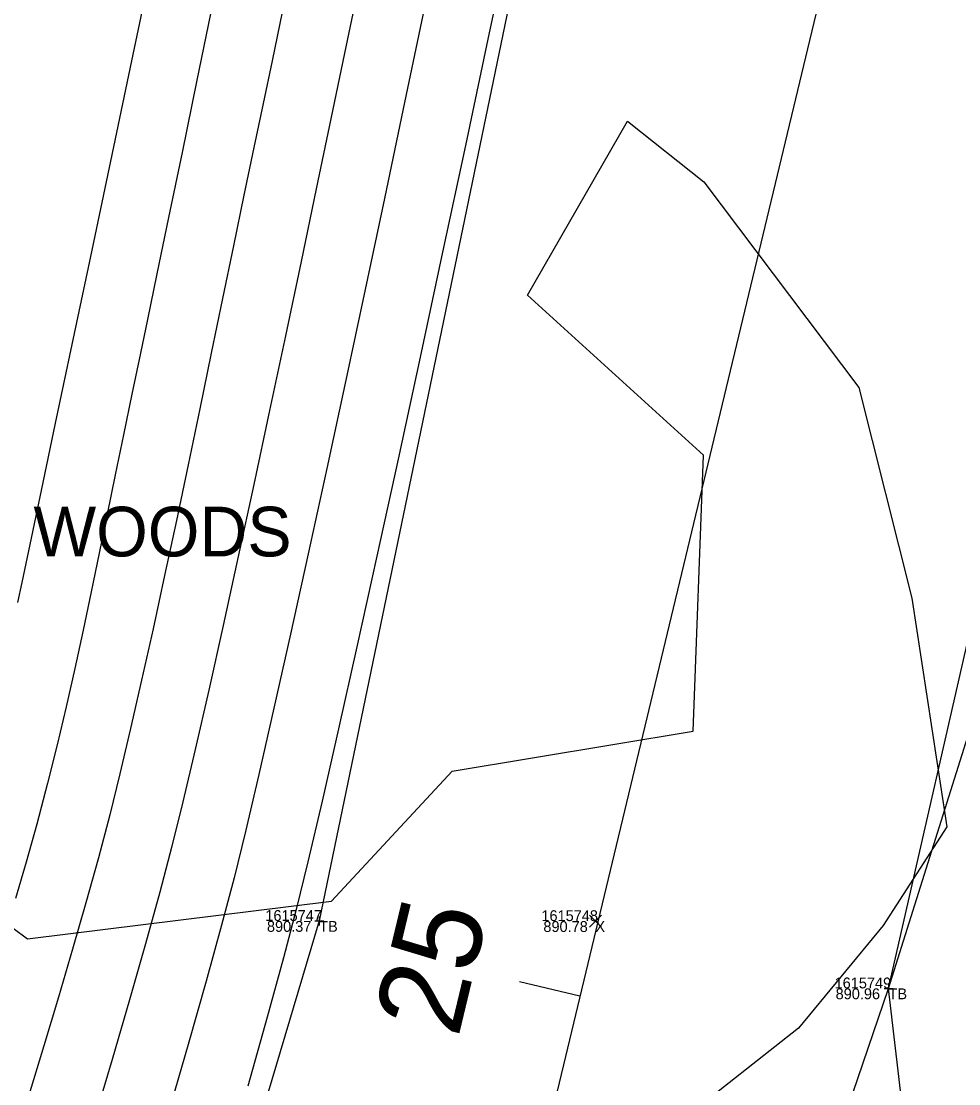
# Model space of a CAD drawing. Extents: x 1957117 to 1971063, y 701601 to 715861.
# Drawn here: x 1962929.91 to 1962960.13, y 704476.01 to 704510.26 of the extents above; entities that cross this region are included whole.
import ezdxf

# ---------------------------------------------------------------- set-up
doc = ezdxf.new("R2010")
doc.units = 0
for name, color, linetype in [('AP_X_Lights', 7, 'Continuous'), ('DT_X_Break_Line', 7, 'Continuous'), ('DT_X_Contour_Major', 7, 'Continuous'), ('DT_X_Contour_Minor', 7, 'Continuous'), ('DT_X_TIN_Hull', 7, 'Continuous'), ('GE_X_CL_20', 7, 'Continuous'), ('HY_X_Water_Edge', 7, 'Continuous'), ('PV_P_Drive', 7, 'Continuous'), ('PV_P_Shoulder', 7, 'Continuous'), ('RS_Raster1', 7, 'Continuous'), ('SC_Scratch1', 7, 'Continuous'), ('VG_X_Text', 7, 'Continuous'), ('VG_X_Tree_Line_Rt', 7, 'Continuous')]:
    doc.layers.add(name, color=color, linetype=linetype)

msp = doc.modelspace()

# ---------------------------------------------------------------- linework, layer by layer
at = {"layer": 'AP_X_Lights'}
for p, q in [((1962948.224, 704481.057), (1962948.612, 704481.447)), ((1962948.224, 704481.447), (1962948.612, 704481.057))]:
    msp.add_line(p, q, dxfattribs=at)
at = {"layer": 'DT_X_Break_Line'}
for points in [[(1962898.502, 704228.866), (1962909.862, 704285.214), (1962922.189, 704334.068), (1962935.173, 704382.087), (1962941.87, 704432.109), (1962957.87, 704479.084), (1962969.135, 704528.545), (1962980.039, 704577.268), (1962992.03, 704625.595), (1963002.128, 704674.596), (1963014.376, 704720.299), (1963028.69, 704776.02), (1963039.098, 704819.371), (1963047.66, 704863.952), (1963060.514, 704915.168), (1963074.044, 704961.959), (1963084.157, 705010.121), (1963093.862, 705036.7), (1963097.69, 705062.728), (1963110.134, 705110.941)], [(1963081.686, 705067.168), (1963070.617, 705018.992), (1963060.629, 704969.66), (1963044.793, 704921.859), (1963033.624, 704869.219), (1963022.038, 704824.561), (1963012.554, 704778.141), (1962998.858, 704727.004), (1962987.967, 704677.611), (1962975.675, 704626.305), (1962966.447, 704580.213), (1962950.262, 704533.092), (1962939.515, 704481.257), (1962926.044, 704436.037), (1962917.68, 704386.811), (1962906.11, 704337.415), (1962892.064, 704289.931), (1962881.011, 704234.451)]]:
    msp.add_lwpolyline(points, dxfattribs=at)
at = {"layer": 'DT_X_Contour_Major'}
for points in [[(1962945.67, 704513.047), (1962944.956, 704509.677), (1962944.227, 704506.247), (1962943.493, 704502.811), (1962942.766, 704499.424), (1962942.056, 704496.14), (1962941.374, 704493.012), (1962940.732, 704490.096), (1962940.14, 704487.446), (1962939.609, 704485.116), (1962939.151, 704483.16), (1962938.775, 704481.632), (1962938.364, 704480.073), (1962937.837, 704478.156), (1962937.209, 704475.93)], [(1962945.67, 704513.047), (1962944.956, 704509.677), (1962944.227, 704506.247), (1962943.493, 704502.811), (1962942.766, 704499.424), (1962942.056, 704496.14), (1962941.374, 704493.012), (1962940.732, 704490.096), (1962940.14, 704487.446), (1962939.609, 704485.116), (1962939.151, 704483.16), (1962938.775, 704481.632), (1962938.364, 704480.073), (1962937.837, 704478.156), (1962937.209, 704475.93)], [(1962934.164, 704512.307), (1962933.465, 704508.983), (1962932.785, 704505.75), (1962932.139, 704502.679), (1962931.542, 704499.839), (1962931.008, 704497.298), (1962930.551, 704495.127), (1962930.186, 704493.393), (1962929.928, 704492.168), (1962929.791, 704491.519)], [(1962934.164, 704512.307), (1962933.465, 704508.983), (1962932.785, 704505.75), (1962932.139, 704502.679), (1962931.542, 704499.839), (1962931.008, 704497.298), (1962930.551, 704495.127), (1962930.186, 704493.393), (1962929.928, 704492.168), (1962929.791, 704491.519)]]:
    msp.add_lwpolyline(points, dxfattribs=at)
at = {"layer": 'DT_X_Contour_Minor'}
for points in [[(1962943.382, 704512.936), (1962942.818, 704510.25), (1962942.226, 704507.436), (1962941.615, 704504.54), (1962940.993, 704501.61), (1962940.37, 704498.693), (1962939.756, 704495.838), (1962939.159, 704493.091), (1962938.59, 704490.5), (1962938.057, 704488.113), (1962937.57, 704485.977), (1962937.138, 704484.139), (1962936.771, 704482.647), (1962936.368, 704481.117), (1962935.87, 704479.313), (1962935.293, 704477.275), (1962934.649, 704475.047)], [(1962943.382, 704512.936), (1962942.818, 704510.25), (1962942.226, 704507.436), (1962941.615, 704504.54), (1962940.993, 704501.61), (1962940.37, 704498.693), (1962939.756, 704495.838), (1962939.159, 704493.091), (1962938.59, 704490.5), (1962938.057, 704488.113), (1962937.57, 704485.977), (1962937.138, 704484.139), (1962936.771, 704482.647), (1962936.368, 704481.117), (1962935.87, 704479.313), (1962935.293, 704477.275), (1962934.649, 704475.047)], [(1962940.735, 704511.183), (1962940.329, 704509.23), (1962939.888, 704507.109), (1962939.419, 704504.858), (1962938.929, 704502.515), (1962938.425, 704500.12), (1962937.915, 704497.709), (1962937.405, 704495.323), (1962936.904, 704492.999), (1962936.417, 704490.776), (1962935.953, 704488.692), (1962935.518, 704486.786), (1962935.12, 704485.097), (1962934.766, 704483.663), (1962934.377, 704482.183), (1962933.919, 704480.524), (1962933.403, 704478.716), (1962932.841, 704476.788), (1962932.243, 704474.771)], [(1962940.735, 704511.183), (1962940.329, 704509.23), (1962939.888, 704507.109), (1962939.419, 704504.858), (1962938.929, 704502.515), (1962938.425, 704500.12), (1962937.915, 704497.709), (1962937.405, 704495.323), (1962936.904, 704492.999), (1962936.417, 704490.776), (1962935.953, 704488.692), (1962935.518, 704486.786), (1962935.12, 704485.097), (1962934.766, 704483.663), (1962934.377, 704482.183), (1962933.919, 704480.524), (1962933.403, 704478.716), (1962932.841, 704476.788), (1962932.243, 704474.771)], [(1962936.089, 704510.862), (1962935.572, 704508.354), (1962935.092, 704506.024), (1962934.66, 704503.926), (1962934.285, 704502.114), (1962933.978, 704500.641), (1962933.75, 704499.56), (1962933.47, 704498.233), (1962933.201, 704496.927), (1962932.938, 704495.641), (1962932.68, 704494.37), (1962932.424, 704493.114), (1962932.166, 704491.867), (1962931.904, 704490.629), (1962931.635, 704489.395), (1962931.356, 704488.163), (1962931.064, 704486.931), (1962930.757, 704485.694), (1962930.411, 704484.379), (1962930.068, 704483.148), (1962929.725, 704481.979)], [(1962936.089, 704510.862), (1962935.572, 704508.354), (1962935.092, 704506.024), (1962934.66, 704503.926), (1962934.285, 704502.114), (1962933.978, 704500.641), (1962933.75, 704499.56), (1962933.47, 704498.233), (1962933.201, 704496.927), (1962932.938, 704495.641), (1962932.68, 704494.37), (1962932.424, 704493.114), (1962932.166, 704491.867), (1962931.904, 704490.629), (1962931.635, 704489.395), (1962931.356, 704488.163), (1962931.064, 704486.931), (1962930.757, 704485.694), (1962930.411, 704484.379), (1962930.068, 704483.148), (1962929.725, 704481.979)], [(1962938.324, 704510.551), (1962937.999, 704508.976), (1962937.71, 704507.601), (1962937.41, 704506.183), (1962937.09, 704504.65), (1962936.752, 704503.021), (1962936.4, 704501.317), (1962936.037, 704499.559), (1962935.666, 704497.768), (1962935.289, 704495.963), (1962934.91, 704494.165), (1962934.532, 704492.395), (1962934.158, 704490.673), (1962933.791, 704489.02), (1962933.434, 704487.456), (1962933.09, 704486.002), (1962932.762, 704484.679), (1962932.398, 704483.294), (1962931.997, 704481.846), (1962931.566, 704480.345), (1962931.111, 704478.804), (1962930.638, 704477.233), (1962930.154, 704475.646)], [(1962938.324, 704510.551), (1962937.999, 704508.976), (1962937.71, 704507.601), (1962937.41, 704506.183), (1962937.09, 704504.65), (1962936.752, 704503.021), (1962936.4, 704501.317), (1962936.037, 704499.559), (1962935.666, 704497.768), (1962935.289, 704495.963), (1962934.91, 704494.165), (1962934.532, 704492.395), (1962934.158, 704490.673), (1962933.791, 704489.02), (1962933.434, 704487.456), (1962933.09, 704486.002), (1962932.762, 704484.679), (1962932.398, 704483.294), (1962931.997, 704481.846), (1962931.566, 704480.345), (1962931.111, 704478.804), (1962930.638, 704477.233), (1962930.154, 704475.646)]]:
    msp.add_lwpolyline(points, dxfattribs=at)
at = {"layer": 'DT_X_TIN_Hull'}
msp.add_lwpolyline([(1962905.467, 704230.979), (1962909.862, 704285.214), (1962943.949, 704328.022), (1962948.537, 704378.842), (1962964.114, 704426.264), (1962957.87, 704479.084), (1962973.084, 704527.494), (1963004.885, 704570.73), (1963000.695, 704620.354), (1963012.592, 704671.661), (1963042.054, 704716.522), (1963054.777, 704764.017), (1963062.038, 704814.417), (1963072.171, 704860.237), (1963071.715, 704915.078), (1963090.023, 704956.798), (1963110.114, 705008.741), (1963133.773, 705105.742)], dxfattribs=at)
at = {"layer": 'GE_X_CL_20'}
msp.add_line((1962947.921, 704478.83), (1962945.976, 704479.297), dxfattribs=at)
msp.add_lwpolyline([(1963418.3, 706437.397), (1962895.621, 704261.062)], dxfattribs=at)
at = {"layer": 'HY_X_Water_Edge'}
msp.add_spline([(1963191.723, 701994.048), (1963062.047, 702441.167), (1962863.491, 703169.356), (1962827.53, 703438.691), (1962823.213, 703537.412), (1962817.962, 703593.874), (1962817.97, 703697.316), (1962828.582, 703804.235), (1962836.461, 703844.734), (1962850.687, 703896.004), (1962867.251, 703938.846), (1962873.848, 703992.355), (1962884.135, 704091.371), (1962891.241, 704140.854), (1962897.382, 704180.529), (1962905.467, 704230.979), (1962943.949, 704328.022), (1962948.537, 704378.842), (1962964.114, 704426.264), (1963004.885, 704570.73), (1963042.054, 704716.522), (1963062.038, 704814.417), (1963072.171, 704860.237), (1963090.023, 704956.798), (1963107.066, 705031.783), (1963133.773, 705105.742), (1963148.685, 705206.74), (1963175.48, 705301.059), (1963191.635, 705353.417), (1963210.988, 705447.286), (1963219.532, 705497.27), (1963230.124, 705549.475), (1963251.052, 705591.159), (1963275.289, 705693.429), (1963292.982, 705784.032), (1963302.841, 705839.645), (1963335.126, 705936.766), (1963359.752, 706046.75), (1963389.133, 706177.299), (1963417.827, 706273.456), (1963475.868, 706451.902), (1963533.782, 706640.53), (1963553.86, 706696.984), (1963580.184, 706715.425), (1963609.172, 706718.73), (1963617.062, 706714.691), (1963619.447, 706694.678), (1963564.282, 706533.07), (1963531.853, 706395.229), (1963434.4, 706006.96), (1963354.09, 705679.186), (1963237.513, 705206.07), (1963167.369, 704892.962), (1963059.145, 704434.176), (1962907.914, 703908.742), (1962877.458, 703703.326), (1962898.357, 703412.121), (1962942.65, 703052.267), (1963048.963, 702674.866), (1963191.468, 702189.666), (1963245.396, 702019.832)], degree=3, dxfattribs=at)
at = {"layer": 'PV_P_Drive'}
for p, q in [((1962939.369, 704481.257), (1962939.661, 704481.257)), ((1962939.515, 704481.403), (1962939.515, 704481.111)), ((1962939.515, 704481.257), (1962939.515, 704481.257)), ((1962957.724, 704479.084), (1962958.016, 704479.084)), ((1962957.87, 704479.23), (1962957.87, 704478.938)), ((1962957.87, 704479.084), (1962957.87, 704479.084))]:
    msp.add_line(p, q, dxfattribs=at)
at = {"layer": 'VG_X_Tree_Line_Rt'}
for points in [[(1962919.051, 704473.208), (1962922.613, 704483.454), (1962926.865, 704483.083), (1962930.112, 704480.679), (1962939.909, 704481.895), (1962943.805, 704486.082), (1962951.566, 704487.371), (1962951.908, 704496.271), (1962946.235, 704501.425), (1962949.452, 704507.04)], [(1962949.452, 704507.04), (1962951.915, 704505.08), (1962956.911, 704498.447), (1962958.616, 704491.657), (1962959.751, 704484.294), (1962957.695, 704481.114), (1962954.967, 704477.801), (1962951.259, 704474.884)]]:
    msp.add_lwpolyline(points, dxfattribs=at)

# ---------------------------------------------------------------- texts
at = {"layer": 'GE_X_CL_20'}
msp.add_text('25', height=2.8, rotation=76.4953, dxfattribs=at).set_placement((1962943.991, 704477.455))
at = {"layer": 'PV_P_Shoulder'}
for s, p in [('890.37', (1962937.831, 704480.907)), ('890.78', (1962946.743, 704480.902)), ('890.96', (1962956.164, 704478.734))]:
    msp.add_text(s, height=0.35, dxfattribs=at).set_placement(p)
at = {"layer": 'RS_Raster1'}
for s, p in [('1615747', (1962937.779, 704481.257)), ('1615748', (1962946.679, 704481.252)), ('1615749', (1962956.131, 704479.084))]:
    msp.add_text(s, height=0.35, dxfattribs=at).set_placement(p)
at = {"layer": 'SC_Scratch1'}
for s, p in [('TB', (1962939.515, 704480.907)), ('X', (1962948.418, 704480.902)), ('TB', (1962957.87, 704478.734))]:
    msp.add_text(s, height=0.35, dxfattribs=at).set_placement(p)
at = {"layer": 'VG_X_Text'}
msp.add_text('WOODS', height=1.6, dxfattribs=at).set_placement((1962930.305, 704493.008))

doc.saveas('drawing.dxf')
